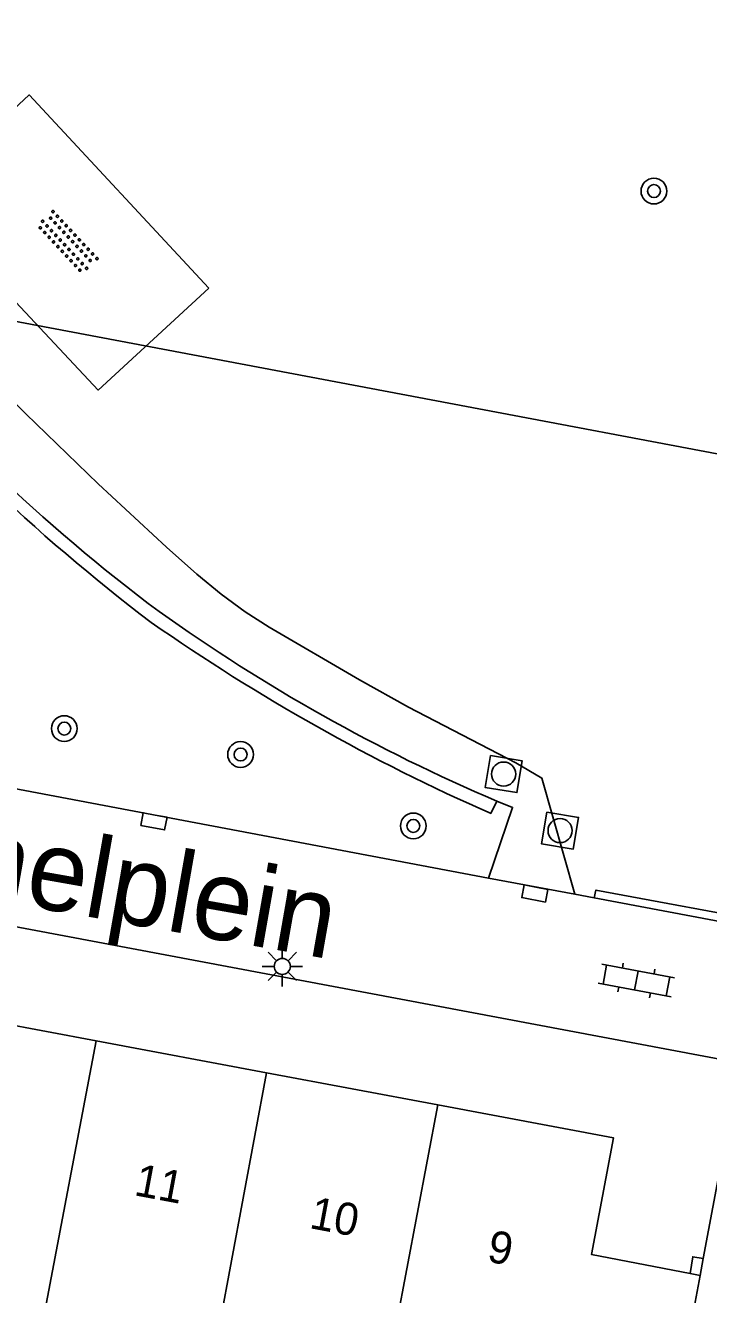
# Model space of a CAD drawing. Extents: x 124000 to 128010, y 398999 to 403000.
# Drawn here: x 126676.06 to 126697.29, y 399713.86 to 399753.3 of the extents above; entities that cross this region are included whole.
import ezdxf

# ---------------------------------------------------------------- set-up
doc = ezdxf.new("R2010")
doc.units = 0
for name, color, linetype in [('gg-afsc-muur', 7, 'Continuous'), ('gg-anno-huisnummerreeks BGT', 7, 'Continuous'), ('gg-anno-openbare ruimte label', 7, 'Continuous'), ('gg-bbg-hoofdgebouw', 7, 'Continuous'), ('gg-bbg-tussenscheiding', 7, 'Continuous'), ('gg-knt-verharding', 7, 'Continuous'), ('gg-kwrk-duiker nz buis', 7, 'Continuous'), ('gt-symb-boom', 7, 'Continuous'), ('gt-symb-klinker verharding', 7, 'Continuous'), ('gt-symb-kolk', 7, 'Continuous'), ('gt-symb-lichtmast', 7, 'Continuous'), ('gt-symb-overige verharding', 7, 'Continuous'), ('gt-symb-rioolschacht', 7, 'Continuous')]:
    doc.layers.add(name, color=color, linetype=linetype)

# ---------------------------------------------------------------- blocks, each defined once
blk = doc.blocks.new('gt0-KOLK')
at = {"layer": 'gt-symb-kolk'}
blk.add_lwpolyline([(0, 0), (0.375, 0), (0.375, 0.4), (-0.375, 0.4), (-0.375, 0), (0, 0)], dxfattribs=at)
blk = doc.blocks.new('gt0-KL1')
at = {"layer": 'gt-symb-klinker verharding'}
for p, q in [((-0.5, 0.3), (-0.5, 0.45)), ((0.5, 0.3), (0.5, 0.45)), ((-1.15, 0.3), (1.15, 0.3)), ((-1, -0.3), (-1, 0.3)), ((0, -0.3), (0, 0.3)), ((1, -0.3), (1, 0.3)), ((-1.15, -0.3), (1.15, -0.3)), ((-0.5, -0.45), (-0.5, -0.3)), ((0.5, -0.45), (0.5, -0.3))]:
    blk.add_line(p, q, dxfattribs=at)
blk = doc.blocks.new('gt0-RS')
at = {"layer": 'gt-symb-rioolschacht'}
blk.add_lwpolyline([(-0.5, -0.5), (0.5, -0.5), (0.5, 0.5), (-0.5, 0.5)], close=True, dxfattribs=at)
blk.add_circle((0, 0), 0.375, dxfattribs=at)
blk = doc.blocks.new('gt0-BOOM')
at = {"layer": 'gt-symb-boom'}
for radius in [0.4, 0.2]:
    blk.add_circle((0, 0), radius, dxfattribs=at)
blk = doc.blocks.new('gt0-OVH')
at = {"layer": 'gt-symb-overige verharding'}
for points in [[(-0.972, 0.298), (-0.967, 0.308), (-0.965, 0.319), (-0.966, 0.33), (-0.971, 0.34), (-0.978, 0.348), (-0.988, 0.353), (-0.999, 0.355), (-1.01, 0.354), (-1.02, 0.349), (-1.028, 0.342), (-1.033, 0.332), (-1.035, 0.321), (-1.034, 0.31), (-1.029, 0.3), (-1.022, 0.292), (-1.012, 0.287), (-1.001, 0.285), (-0.99, 0.286), (-0.98, 0.291)], [(-0.872, 0.106), (-0.867, 0.116), (-0.865, 0.126), (-0.866, 0.137), (-0.871, 0.147), (-0.878, 0.156), (-0.888, 0.161), (-0.899, 0.163), (-0.91, 0.162), (-0.92, 0.157), (-0.928, 0.15), (-0.933, 0.14), (-0.935, 0.129), (-0.934, 0.118), (-0.929, 0.108), (-0.922, 0.1), (-0.912, 0.095), (-0.901, 0.092), (-0.89, 0.094), (-0.88, 0.098)], [(-0.772, 0.298), (-0.767, 0.308), (-0.765, 0.319), (-0.766, 0.33), (-0.771, 0.34), (-0.778, 0.348), (-0.788, 0.353), (-0.799, 0.355), (-0.81, 0.354), (-0.82, 0.349), (-0.828, 0.342), (-0.833, 0.332), (-0.835, 0.321), (-0.834, 0.31), (-0.829, 0.3), (-0.822, 0.292), (-0.812, 0.287), (-0.801, 0.285), (-0.79, 0.286), (-0.78, 0.291)], [(-0.672, 0.106), (-0.667, 0.116), (-0.665, 0.126), (-0.666, 0.137), (-0.671, 0.147), (-0.678, 0.156), (-0.688, 0.161), (-0.699, 0.163), (-0.71, 0.162), (-0.72, 0.157), (-0.728, 0.15), (-0.733, 0.14), (-0.735, 0.129), (-0.734, 0.118), (-0.729, 0.108), (-0.722, 0.1), (-0.712, 0.095), (-0.701, 0.092), (-0.69, 0.094), (-0.68, 0.098)], [(-0.572, 0.298), (-0.567, 0.308), (-0.565, 0.319), (-0.566, 0.33), (-0.571, 0.34), (-0.578, 0.348), (-0.588, 0.353), (-0.599, 0.355), (-0.61, 0.354), (-0.62, 0.349), (-0.628, 0.342), (-0.633, 0.332), (-0.635, 0.321), (-0.634, 0.31), (-0.629, 0.3), (-0.622, 0.292), (-0.612, 0.287), (-0.601, 0.285), (-0.59, 0.286), (-0.58, 0.291)], [(-0.472, 0.106), (-0.467, 0.116), (-0.465, 0.126), (-0.466, 0.137), (-0.471, 0.147), (-0.478, 0.156), (-0.488, 0.161), (-0.499, 0.163), (-0.51, 0.162), (-0.52, 0.157), (-0.528, 0.15), (-0.533, 0.14), (-0.535, 0.129), (-0.534, 0.118), (-0.529, 0.108), (-0.522, 0.1), (-0.512, 0.095), (-0.501, 0.092), (-0.49, 0.094), (-0.48, 0.098)], [(-0.372, 0.298), (-0.367, 0.308), (-0.365, 0.319), (-0.366, 0.33), (-0.371, 0.34), (-0.378, 0.348), (-0.388, 0.353), (-0.399, 0.355), (-0.41, 0.354), (-0.42, 0.349), (-0.428, 0.342), (-0.433, 0.332), (-0.435, 0.321), (-0.434, 0.31), (-0.429, 0.3), (-0.422, 0.292), (-0.412, 0.287), (-0.401, 0.285), (-0.39, 0.286), (-0.38, 0.291)], [(-0.272, 0.106), (-0.267, 0.116), (-0.265, 0.126), (-0.266, 0.137), (-0.271, 0.147), (-0.278, 0.156), (-0.288, 0.161), (-0.299, 0.163), (-0.31, 0.162), (-0.32, 0.157), (-0.328, 0.15), (-0.333, 0.14), (-0.335, 0.129), (-0.334, 0.118), (-0.329, 0.108), (-0.322, 0.1), (-0.312, 0.095), (-0.301, 0.092), (-0.29, 0.094), (-0.28, 0.098)], [(-0.172, 0.298), (-0.167, 0.308), (-0.165, 0.319), (-0.166, 0.33), (-0.171, 0.34), (-0.178, 0.348), (-0.188, 0.353), (-0.199, 0.355), (-0.21, 0.354), (-0.22, 0.349), (-0.228, 0.342), (-0.233, 0.332), (-0.235, 0.321), (-0.234, 0.31), (-0.229, 0.3), (-0.222, 0.292), (-0.212, 0.287), (-0.201, 0.285), (-0.19, 0.286), (-0.18, 0.291)], [(-0.072, 0.106), (-0.067, 0.116), (-0.065, 0.126), (-0.066, 0.137), (-0.071, 0.147), (-0.078, 0.156), (-0.088, 0.161), (-0.099, 0.163), (-0.11, 0.162), (-0.12, 0.157), (-0.128, 0.15), (-0.133, 0.14), (-0.135, 0.129), (-0.134, 0.118), (-0.129, 0.108), (-0.122, 0.1), (-0.112, 0.095), (-0.101, 0.092), (-0.09, 0.094), (-0.08, 0.098)], [(0.028, 0.298), (0.033, 0.308), (0.035, 0.319), (0.034, 0.33), (0.029, 0.34), (0.022, 0.348), (0.012, 0.353), (0.001, 0.355), (-0.01, 0.354), (-0.02, 0.349), (-0.028, 0.342), (-0.033, 0.332), (-0.035, 0.321), (-0.034, 0.31), (-0.029, 0.3), (-0.022, 0.292), (-0.012, 0.287), (-0.001, 0.285), (0.01, 0.286), (0.02, 0.291)], [(0.128, 0.106), (0.133, 0.116), (0.135, 0.126), (0.134, 0.137), (0.129, 0.147), (0.122, 0.156), (0.112, 0.161), (0.101, 0.163), (0.09, 0.162), (0.08, 0.157), (0.072, 0.15), (0.067, 0.14), (0.065, 0.129), (0.066, 0.118), (0.071, 0.108), (0.078, 0.1), (0.088, 0.095), (0.099, 0.092), (0.11, 0.094), (0.12, 0.098)], [(0.228, 0.298), (0.233, 0.308), (0.235, 0.319), (0.234, 0.33), (0.229, 0.34), (0.222, 0.348), (0.212, 0.353), (0.201, 0.355), (0.19, 0.354), (0.18, 0.349), (0.172, 0.342), (0.167, 0.332), (0.165, 0.321), (0.166, 0.31), (0.171, 0.3), (0.178, 0.292), (0.188, 0.287), (0.199, 0.285), (0.21, 0.286), (0.22, 0.291)], [(0.328, 0.106), (0.333, 0.116), (0.335, 0.126), (0.334, 0.137), (0.329, 0.147), (0.322, 0.156), (0.312, 0.161), (0.301, 0.163), (0.29, 0.162), (0.28, 0.157), (0.272, 0.15), (0.267, 0.14), (0.265, 0.129), (0.266, 0.118), (0.271, 0.108), (0.278, 0.1), (0.288, 0.095), (0.299, 0.092), (0.31, 0.094), (0.32, 0.098)], [(0.428, 0.298), (0.433, 0.308), (0.435, 0.319), (0.434, 0.33), (0.429, 0.34), (0.422, 0.348), (0.412, 0.353), (0.401, 0.355), (0.39, 0.354), (0.38, 0.349), (0.372, 0.342), (0.367, 0.332), (0.365, 0.321), (0.366, 0.31), (0.371, 0.3), (0.378, 0.292), (0.388, 0.287), (0.399, 0.285), (0.41, 0.286), (0.42, 0.291)], [(0.528, 0.106), (0.533, 0.116), (0.535, 0.126), (0.534, 0.137), (0.529, 0.147), (0.522, 0.156), (0.512, 0.161), (0.501, 0.163), (0.49, 0.162), (0.48, 0.157), (0.472, 0.15), (0.467, 0.14), (0.465, 0.129), (0.466, 0.118), (0.471, 0.108), (0.478, 0.1), (0.488, 0.095), (0.499, 0.092), (0.51, 0.094), (0.52, 0.098)], [(0.628, 0.298), (0.633, 0.308), (0.635, 0.319), (0.634, 0.33), (0.629, 0.34), (0.622, 0.348), (0.612, 0.353), (0.601, 0.355), (0.59, 0.354), (0.58, 0.349), (0.572, 0.342), (0.567, 0.332), (0.565, 0.321), (0.566, 0.31), (0.571, 0.3), (0.578, 0.292), (0.588, 0.287), (0.599, 0.285), (0.61, 0.286), (0.62, 0.291)], [(0.728, 0.106), (0.733, 0.116), (0.735, 0.126), (0.734, 0.137), (0.729, 0.147), (0.722, 0.156), (0.712, 0.161), (0.701, 0.163), (0.69, 0.162), (0.68, 0.157), (0.672, 0.15), (0.667, 0.14), (0.665, 0.129), (0.666, 0.118), (0.671, 0.108), (0.678, 0.1), (0.688, 0.095), (0.699, 0.092), (0.71, 0.094), (0.72, 0.098)], [(0.828, 0.298), (0.833, 0.308), (0.835, 0.319), (0.834, 0.33), (0.829, 0.34), (0.822, 0.348), (0.812, 0.353), (0.801, 0.355), (0.79, 0.354), (0.78, 0.349), (0.772, 0.342), (0.767, 0.332), (0.765, 0.321), (0.766, 0.31), (0.771, 0.3), (0.778, 0.292), (0.788, 0.287), (0.799, 0.285), (0.81, 0.286), (0.82, 0.291)], [(0.928, 0.106), (0.933, 0.116), (0.935, 0.126), (0.934, 0.137), (0.929, 0.147), (0.922, 0.156), (0.912, 0.161), (0.901, 0.163), (0.89, 0.162), (0.88, 0.157), (0.872, 0.15), (0.867, 0.14), (0.865, 0.129), (0.866, 0.118), (0.871, 0.108), (0.878, 0.1), (0.888, 0.095), (0.899, 0.092), (0.91, 0.094), (0.92, 0.098)], [(1.028, 0.298), (1.033, 0.308), (1.035, 0.319), (1.034, 0.33), (1.029, 0.34), (1.022, 0.348), (1.012, 0.353), (1.001, 0.355), (0.99, 0.354), (0.98, 0.349), (0.972, 0.342), (0.967, 0.332), (0.965, 0.321), (0.966, 0.31), (0.971, 0.3), (0.978, 0.292), (0.988, 0.287), (0.999, 0.285), (1.01, 0.286), (1.02, 0.291)], [(-0.972, -0.142), (-0.967, -0.132), (-0.965, -0.121), (-0.966, -0.11), (-0.971, -0.1), (-0.978, -0.092), (-0.988, -0.087), (-0.999, -0.085), (-1.01, -0.086), (-1.02, -0.091), (-1.028, -0.098), (-1.033, -0.108), (-1.035, -0.119), (-1.034, -0.13), (-1.029, -0.14), (-1.022, -0.148), (-1.012, -0.153), (-1.001, -0.155), (-0.99, -0.154), (-0.98, -0.149)], [(-0.872, -0.334), (-0.867, -0.324), (-0.865, -0.314), (-0.866, -0.303), (-0.871, -0.293), (-0.878, -0.284), (-0.888, -0.279), (-0.899, -0.277), (-0.91, -0.278), (-0.92, -0.283), (-0.928, -0.29), (-0.933, -0.3), (-0.935, -0.311), (-0.934, -0.322), (-0.929, -0.332), (-0.922, -0.34), (-0.912, -0.345), (-0.901, -0.348), (-0.89, -0.346), (-0.88, -0.342)], [(-0.772, -0.142), (-0.767, -0.132), (-0.765, -0.121), (-0.766, -0.11), (-0.771, -0.1), (-0.778, -0.092), (-0.788, -0.087), (-0.799, -0.085), (-0.81, -0.086), (-0.82, -0.091), (-0.828, -0.098), (-0.833, -0.108), (-0.835, -0.119), (-0.834, -0.13), (-0.829, -0.14), (-0.822, -0.148), (-0.812, -0.153), (-0.801, -0.155), (-0.79, -0.154), (-0.78, -0.149)], [(-0.672, -0.334), (-0.667, -0.324), (-0.665, -0.314), (-0.666, -0.303), (-0.671, -0.293), (-0.678, -0.284), (-0.688, -0.279), (-0.699, -0.277), (-0.71, -0.278), (-0.72, -0.283), (-0.728, -0.29), (-0.733, -0.3), (-0.735, -0.311), (-0.734, -0.322), (-0.729, -0.332), (-0.722, -0.34), (-0.712, -0.345), (-0.701, -0.348), (-0.69, -0.346), (-0.68, -0.342)], [(-0.572, -0.142), (-0.567, -0.132), (-0.565, -0.121), (-0.566, -0.11), (-0.571, -0.1), (-0.578, -0.092), (-0.588, -0.087), (-0.599, -0.085), (-0.61, -0.086), (-0.62, -0.091), (-0.628, -0.098), (-0.633, -0.108), (-0.635, -0.119), (-0.634, -0.13), (-0.629, -0.14), (-0.622, -0.148), (-0.612, -0.153), (-0.601, -0.155), (-0.59, -0.154), (-0.58, -0.149)], [(-0.472, -0.334), (-0.467, -0.324), (-0.465, -0.314), (-0.466, -0.303), (-0.471, -0.293), (-0.478, -0.284), (-0.488, -0.279), (-0.499, -0.277), (-0.51, -0.278), (-0.52, -0.283), (-0.528, -0.29), (-0.533, -0.3), (-0.535, -0.311), (-0.534, -0.322), (-0.529, -0.332), (-0.522, -0.34), (-0.512, -0.345), (-0.501, -0.348), (-0.49, -0.346), (-0.48, -0.342)], [(-0.372, -0.142), (-0.367, -0.132), (-0.365, -0.121), (-0.366, -0.11), (-0.371, -0.1), (-0.378, -0.092), (-0.388, -0.087), (-0.399, -0.085), (-0.41, -0.086), (-0.42, -0.091), (-0.428, -0.098), (-0.433, -0.108), (-0.435, -0.119), (-0.434, -0.13), (-0.429, -0.14), (-0.422, -0.148), (-0.412, -0.153), (-0.401, -0.155), (-0.39, -0.154), (-0.38, -0.149)], [(-0.272, -0.334), (-0.267, -0.324), (-0.265, -0.314), (-0.266, -0.303), (-0.271, -0.293), (-0.278, -0.284), (-0.288, -0.279), (-0.299, -0.277), (-0.31, -0.278), (-0.32, -0.283), (-0.328, -0.29), (-0.333, -0.3), (-0.335, -0.311), (-0.334, -0.322), (-0.329, -0.332), (-0.322, -0.34), (-0.312, -0.345), (-0.301, -0.348), (-0.29, -0.346), (-0.28, -0.342)], [(-0.172, -0.142), (-0.167, -0.132), (-0.165, -0.121), (-0.166, -0.11), (-0.171, -0.1), (-0.178, -0.092), (-0.188, -0.087), (-0.199, -0.085), (-0.21, -0.086), (-0.22, -0.091), (-0.228, -0.098), (-0.233, -0.108), (-0.235, -0.119), (-0.234, -0.13), (-0.229, -0.14), (-0.222, -0.148), (-0.212, -0.153), (-0.201, -0.155), (-0.19, -0.154), (-0.18, -0.149)], [(-0.072, -0.334), (-0.067, -0.324), (-0.065, -0.314), (-0.066, -0.303), (-0.071, -0.293), (-0.078, -0.284), (-0.088, -0.279), (-0.099, -0.277), (-0.11, -0.278), (-0.12, -0.283), (-0.128, -0.29), (-0.133, -0.3), (-0.135, -0.311), (-0.134, -0.322), (-0.129, -0.332), (-0.122, -0.34), (-0.112, -0.345), (-0.101, -0.348), (-0.09, -0.346), (-0.08, -0.342)], [(0.028, -0.142), (0.033, -0.132), (0.035, -0.121), (0.034, -0.11), (0.029, -0.1), (0.022, -0.092), (0.012, -0.087), (0.001, -0.085), (-0.01, -0.086), (-0.02, -0.091), (-0.028, -0.098), (-0.033, -0.108), (-0.035, -0.119), (-0.034, -0.13), (-0.029, -0.14), (-0.022, -0.148), (-0.012, -0.153), (-0.001, -0.155), (0.01, -0.154), (0.02, -0.149)], [(0.128, -0.334), (0.133, -0.324), (0.135, -0.314), (0.134, -0.303), (0.129, -0.293), (0.122, -0.284), (0.112, -0.279), (0.101, -0.277), (0.09, -0.278), (0.08, -0.283), (0.072, -0.29), (0.067, -0.3), (0.065, -0.311), (0.066, -0.322), (0.071, -0.332), (0.078, -0.34), (0.088, -0.345), (0.099, -0.348), (0.11, -0.346), (0.12, -0.342)], [(0.228, -0.142), (0.233, -0.132), (0.235, -0.121), (0.234, -0.11), (0.229, -0.1), (0.222, -0.092), (0.212, -0.087), (0.201, -0.085), (0.19, -0.086), (0.18, -0.091), (0.172, -0.098), (0.167, -0.108), (0.165, -0.119), (0.166, -0.13), (0.171, -0.14), (0.178, -0.148), (0.188, -0.153), (0.199, -0.155), (0.21, -0.154), (0.22, -0.149)], [(0.328, -0.334), (0.333, -0.324), (0.335, -0.314), (0.334, -0.303), (0.329, -0.293), (0.322, -0.284), (0.312, -0.279), (0.301, -0.277), (0.29, -0.278), (0.28, -0.283), (0.272, -0.29), (0.267, -0.3), (0.265, -0.311), (0.266, -0.322), (0.271, -0.332), (0.278, -0.34), (0.288, -0.345), (0.299, -0.348), (0.31, -0.346), (0.32, -0.342)], [(0.428, -0.142), (0.433, -0.132), (0.435, -0.121), (0.434, -0.11), (0.429, -0.1), (0.422, -0.092), (0.412, -0.087), (0.401, -0.085), (0.39, -0.086), (0.38, -0.091), (0.372, -0.098), (0.367, -0.108), (0.365, -0.119), (0.366, -0.13), (0.371, -0.14), (0.378, -0.148), (0.388, -0.153), (0.399, -0.155), (0.41, -0.154), (0.42, -0.149)], [(0.528, -0.334), (0.533, -0.324), (0.535, -0.314), (0.534, -0.303), (0.529, -0.293), (0.522, -0.284), (0.512, -0.279), (0.501, -0.277), (0.49, -0.278), (0.48, -0.283), (0.472, -0.29), (0.467, -0.3), (0.465, -0.311), (0.466, -0.322), (0.471, -0.332), (0.478, -0.34), (0.488, -0.345), (0.499, -0.348), (0.51, -0.346), (0.52, -0.342)], [(0.628, -0.142), (0.633, -0.132), (0.635, -0.121), (0.634, -0.11), (0.629, -0.1), (0.622, -0.092), (0.612, -0.087), (0.601, -0.085), (0.59, -0.086), (0.58, -0.091), (0.572, -0.098), (0.567, -0.108), (0.565, -0.119), (0.566, -0.13), (0.571, -0.14), (0.578, -0.148), (0.588, -0.153), (0.599, -0.155), (0.61, -0.154), (0.62, -0.149)], [(0.728, -0.334), (0.733, -0.324), (0.735, -0.314), (0.734, -0.303), (0.729, -0.293), (0.722, -0.284), (0.712, -0.279), (0.701, -0.277), (0.69, -0.278), (0.68, -0.283), (0.672, -0.29), (0.667, -0.3), (0.665, -0.311), (0.666, -0.322), (0.671, -0.332), (0.678, -0.34), (0.688, -0.345), (0.699, -0.348), (0.71, -0.346), (0.72, -0.342)], [(0.828, -0.142), (0.833, -0.132), (0.835, -0.121), (0.834, -0.11), (0.829, -0.1), (0.822, -0.092), (0.812, -0.087), (0.801, -0.085), (0.79, -0.086), (0.78, -0.091), (0.772, -0.098), (0.767, -0.108), (0.765, -0.119), (0.766, -0.13), (0.771, -0.14), (0.778, -0.148), (0.788, -0.153), (0.799, -0.155), (0.81, -0.154), (0.82, -0.149)], [(0.928, -0.334), (0.933, -0.324), (0.935, -0.314), (0.934, -0.303), (0.929, -0.293), (0.922, -0.284), (0.912, -0.279), (0.901, -0.277), (0.89, -0.278), (0.88, -0.283), (0.872, -0.29), (0.867, -0.3), (0.865, -0.311), (0.866, -0.322), (0.871, -0.332), (0.878, -0.34), (0.888, -0.345), (0.899, -0.348), (0.91, -0.346), (0.92, -0.342)], [(1.028, -0.142), (1.033, -0.132), (1.035, -0.121), (1.034, -0.11), (1.029, -0.1), (1.022, -0.092), (1.012, -0.087), (1.001, -0.085), (0.99, -0.086), (0.98, -0.091), (0.972, -0.098), (0.967, -0.108), (0.965, -0.119), (0.966, -0.13), (0.971, -0.14), (0.978, -0.148), (0.988, -0.153), (0.999, -0.155), (1.01, -0.154), (1.02, -0.149)]]:
    blk.add_lwpolyline(points, close=True, dxfattribs=at)
blk = doc.blocks.new('gt0-LMAST')
at = {"layer": 'gt-symb-lichtmast'}
for p, q in [((-0.182, 0.173), (-0.447, 0.438)), ((-0.005, 0.246), (-0.005, 0.621)), ((0.172, 0.173), (0.437, 0.438)), ((-0.255, -0.004), (-0.63, -0.004)), ((-0.182, -0.181), (-0.447, -0.446)), ((-0.005, -0.254), (-0.005, -0.629)), ((0.437, -0.446), (0.172, -0.181)), ((0.245, -0.004), (0.62, -0.004))]:
    blk.add_line(p, q, dxfattribs=at)
blk.add_circle((-0.005, -0.004), 0.25, dxfattribs=at)

msp = doc.modelspace()

# ---------------------------------------------------------------- linework, layer by layer
at = {"layer": 'gg-afsc-muur'}
for p, q in [((126690.709, 399729.198), (126690.53, 399728.809)), ((126693.739, 399726.189), (126699.042, 399725.188)), ((126697.032, 399714.462), (126697.122, 399714.988))]:
    msp.add_line(p, q, dxfattribs=at)
for points in [[(126700.213, 399729.192), (126699.501, 399725.379), (126693.789, 399726.432), (126693.739, 399726.189)], [(126697.122, 399714.988), (126696.798, 399715.039), (126696.72, 399714.522)]]:
    msp.add_lwpolyline(points, dxfattribs=at)
for centre, radius, start, end in [((126715.986, 399782.232), 59.597, 206.64319, 232.8201), ((126714.772, 399781.213), 57.634, 206.28095, 233.16097), ((126712.486, 399780.287), 55.537, 234.4766, 246.9138), ((126715.728, 399785.956), 62.455, 235.07404, 246.20581)]:
    msp.add_arc(centre, radius, start, end, dxfattribs=at)
at = {"layer": 'gg-bbg-hoofdgebouw'}
for p, q in [((126672.963, 399722.746), (126678.26, 399721.752)), ((126678.26, 399721.752), (126683.557, 399720.758)), ((126683.557, 399720.758), (126688.874, 399719.76)), ((126697.032, 399714.462), (126695.855, 399708.257)), ((126697.032, 399714.462), (126696.72, 399714.522))]:
    msp.add_line(p, q, dxfattribs=at)
msp.add_lwpolyline([(126688.874, 399719.76), (126694.34, 399718.734), (126693.655, 399715.11), (126696.72, 399714.522)], dxfattribs=at)
at = {"layer": 'gg-bbg-tussenscheiding'}
for p, q in [((126678.26, 399721.752), (126676.392, 399711.9)), ((126683.557, 399720.758), (126681.71, 399710.904)), ((126688.874, 399719.76), (126687.018, 399709.911))]:
    msp.add_line(p, q, dxfattribs=at)
at = {"layer": 'gg-knt-verharding'}
for p, q in [((126646.535, 399730.794), (126698.263, 399721.061)), ((126690.456, 399726.808), (126693.131, 399726.304)), ((126693.131, 399726.304), (126693.739, 399726.189)), ((126698.263, 399721.061), (126697.122, 399714.988))]:
    msp.add_line(p, q, dxfattribs=at)
for points in [[(126655.557, 399777.762), (126648.977, 399734.6), (126655.293, 399733.299), (126668.247, 399731), (126690.456, 399726.808)], [(126681.762, 399745.135), (126678.323, 399741.97), (126672.722, 399747.936), (126676.176, 399751.138), (126681.762, 399745.135)], [(126693.131, 399726.304), (126692.11, 399729.912), (126691.305, 399730.384), (126687.965, 399732.116), (126686.444, 399732.968), (126683.638, 399734.601), (126682.894, 399735.084), (126682.148, 399735.624), (126681.383, 399736.249), (126680.44, 399737.086), (126678.318, 399739.06), (126676.071, 399741.227), (126672.113, 399745.157), (126670.389, 399746.905)], [(126690.456, 399726.808), (126691.201, 399729.002), (126690.709, 399729.198)]]:
    msp.add_lwpolyline(points, dxfattribs=at)
at = {"layer": 'gg-kwrk-duiker nz buis'}
msp.add_lwpolyline([(126722.746, 399735.234), (126665.124, 399746.114), (126673.861, 399804.118)], dxfattribs=at)

# ---------------------------------------------------------------- block references
at = {"layer": 'gt-symb-boom'}
for p in [(126695.594, 399748.152), (126677.269, 399731.452), (126682.747, 399730.646), (126688.116, 399728.427)]:
    msp.add_blockref('gt0-BOOM', p, dxfattribs=at)
at = {"layer": 'gt-symb-klinker verharding', "rotation": 169.34163849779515}
msp.add_blockref('gt0-KL1', (126695.05, 399723.624), dxfattribs=at)
at = {"layer": 'gt-symb-kolk'}
for p, rotation in [((126680.092, 399728.766), 169.34163849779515), ((126691.927, 399726.526), 169.2853561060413)]:
    msp.add_blockref('gt0-KOLK', p, dxfattribs=dict(at, rotation=rotation))
at = {"layer": 'gt-symb-lichtmast'}
msp.add_blockref('gt0-LMAST', (126684.049, 399724.066), dxfattribs=at)
at = {"layer": 'gt-symb-overige verharding', "rotation": -46.986106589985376}
msp.add_blockref('gt0-OVH', (126677.366, 399746.566), dxfattribs=at)
at = {"layer": 'gt-symb-rioolschacht'}
for p, rotation in [((126690.922, 399730.038), -99.37757912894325), ((126692.677, 399728.282), -99.37757912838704)]:
    msp.add_blockref('gt0-RS', p, dxfattribs=dict(at, rotation=rotation))

# ---------------------------------------------------------------- texts
at = {"layer": 'gg-anno-huisnummerreeks BGT'}
for s, p in [('11', (126679.406, 399716.958)), ('10', (126684.854, 399715.936)), ('9', (126690.373, 399714.9))]:
    msp.add_text(s, height=1, rotation=349.4, dxfattribs=at).set_placement(p)
at = {"layer": 'gg-anno-openbare ruimte label'}
msp.add_text('Ruimelplein', height=2.5, rotation=350, dxfattribs=at).set_placement((126668.291, 399727.32))

doc.saveas('drawing.dxf')
